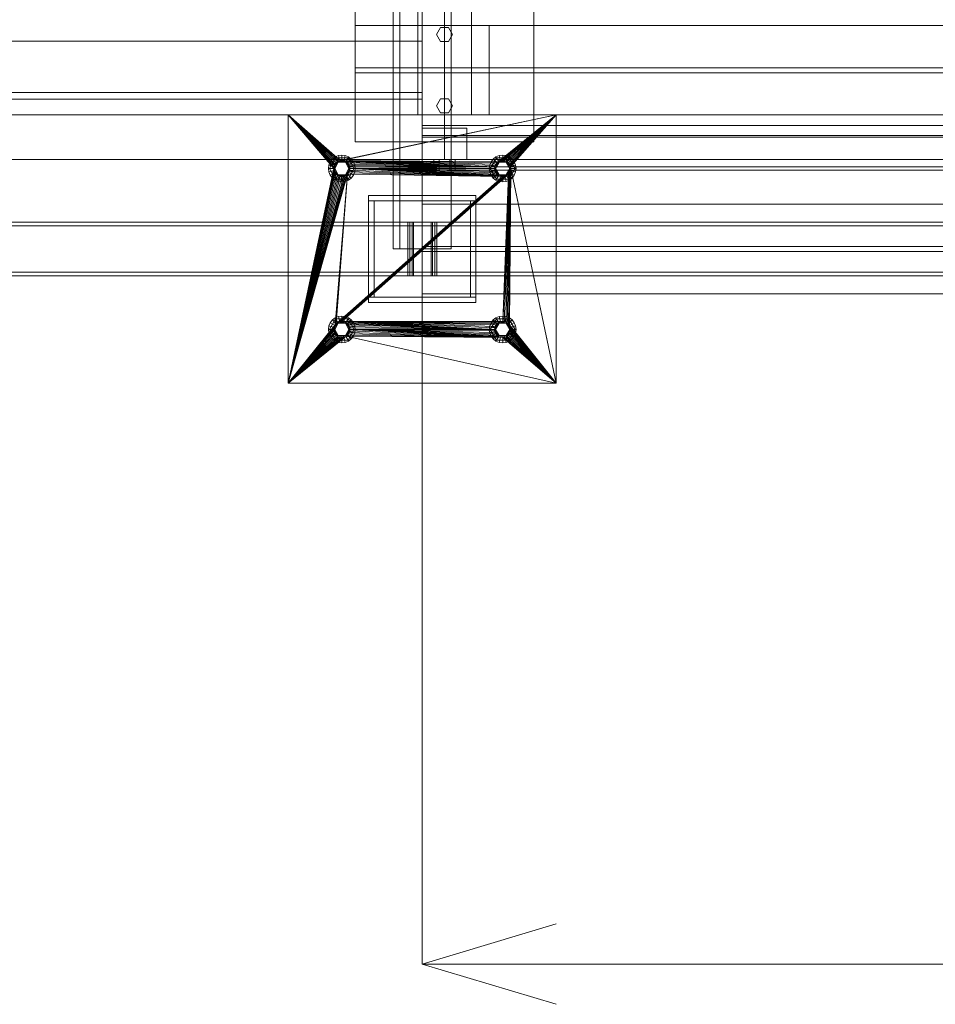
# Model space of a CAD drawing. Header units: millimetres. Extents: x -2233 to 61924, y -68080 to 6847.
# Tile 437 of 656: x 9358 to 10382, y -19595 to -18494. Entities that reach past the tile are written whole.
import ezdxf

# ---------------------------------------------------------------- set-up
doc = ezdxf.new("R2010")
doc.units = ezdxf.units.MM
doc.layers.add('COTAS_O', color=1, linetype='Continuous', lineweight=0)
doc.layers.add('superior_mezcladora', color=7, linetype='Continuous', lineweight=0)
doc.dimstyles.new('R19_100', dxfattribs={"dimtxt": 250, "dimasz": 150, "dimexe": 150, "dimexo": 80, "dimgap": 100, "dimtad": 1, "dimtih": 1, "dimtoh": 1, "dimdsep": 46, "dimcen": 0.09, "dimadec": 0, "dimazin": 0, "dimtfac": 1, "dimtdec": 4, "dimtofl": 0, "dimtmove": 0, "dimatfit": 3, "dimfxl": 1, "dimtolj": 1, "dimtzin": 0, "dimarcsym": 0})

# ---------------------------------------------------------------- blocks, each defined once
blk = doc.blocks.new('DIM_R27_40')
at = {"layer": 'COTAS_O'}
for p, q in [((9808.4, -18650), (9808.4, -19550)), ((16008.4, -18650), (16008.4, -19550)), ((9808.4, -19550), (9958.4, -19505)), ((16008.4, -19550), (15858.4, -19505)), ((9808.4, -19550), (16008.4, -19550)), ((9808.4, -19550), (9958.4, -19595)), ((16008.4, -19550), (15858.4, -19595))]:
    blk.add_line(p, q, dxfattribs=at)
blk.add_text('6200 O', height=250, dxfattribs=at).set_placement((12908.4, -19450))
blk = doc.blocks.new('DIM_R27_41')
at = {"layer": 'COTAS_O'}
for p, q in [((9108.4, -17350), (9063.4, -17500)), ((9808.4, -17350), (9108.4, -17350)), ((9108.4, -18650), (9108.4, -17350)), ((9108.4, -17350), (9153.4, -17500)), ((9108.4, -18650), (9063.4, -18500)), ((9108.4, -18650), (9153.4, -18500)), ((9808.4, -18650), (9108.4, -18650))]:
    blk.add_line(p, q, dxfattribs=at)
blk.add_text('1300 O', height=250, rotation=90, dxfattribs=at).set_placement((9008.4, -18000))

msp = doc.modelspace()

# ---------------------------------------------------------------- linework, layer by layer
at = {"layer": 'superior_mezcladora'}
for p, q in [((9775.881, -17250), (9775.881, -18750)), ((9783.381, -18750), (9783.381, -17250)), ((9840.881, -18750), (9840.881, -17250)), ((9808.381, -18650), (9808.381, -17350)), ((9833.381, -17350), (9833.381, -18650)), ((9808.381, -18625), (9808.381, -17375)), ((9833.381, -17375), (9833.381, -18625)), ((9803.381, -18600), (9803.381, -17400)), ((9808.381, -17400), (9808.381, -18600)), ((9863.381, -17400), (9863.381, -18600)), ((9733.381, -18630), (9733.381, -18470)), ((9933.381, -18470), (9933.381, -18630)), ((9733.381, -18600), (9733.381, -18500)), ((9733.381, -18500), (16053.381, -18500)), ((9783.381, -18600), (9783.381, -18500)), ((9783.381, -18500), (9883.381, -18500)), ((9824.381, -18510), (9828.881, -18502.206)), ((9828.881, -18502.206), (9837.881, -18502.206)), ((9837.881, -18502.206), (9842.381, -18510)), ((9883.381, -18500), (9883.381, -18600)), ((9828.881, -18517.794), (9824.381, -18510)), ((9842.381, -18510), (9837.881, -18517.794)), ((8358.381, -18517.5), (9808.381, -18517.5)), ((9808.381, -18517.5), (9808.381, -18582.5)), ((9837.881, -18517.794), (9828.881, -18517.794)), ((9733.381, -18552.8), (9733.381, -18547.2)), ((9733.381, -18547.2), (16053.381, -18547.2)), ((16053.381, -18552.8), (9733.381, -18552.8)), ((8358.381, -18575), (9808.381, -18575)), ((9808.381, -18575), (9808.381, -18582.5)), ((9824.381, -18590), (9828.881, -18582.206)), ((9828.881, -18582.206), (9837.881, -18582.206)), ((9837.881, -18582.206), (9842.381, -18590)), ((9808.381, -18582.5), (8358.381, -18582.5)), ((9828.881, -18597.794), (9824.381, -18590)), ((9842.381, -18590), (9837.881, -18597.794)), ((9808.381, -18600), (8358.381, -18600)), ((9658.381, -18900), (9658.381, -18600)), ((9658.381, -18600), (9709.381, -18660)), ((9658.381, -18600), (9709.554, -18658.244)), ((9658.381, -18600), (9710.067, -18656.556)), ((9658.381, -18600), (9710.898, -18655)), ((9658.381, -18600), (9712.018, -18653.636)), ((9658.381, -18600), (9713.381, -18652.517)), ((9658.381, -18600), (9714.937, -18651.685)), ((9658.381, -18600), (9716.626, -18651.173)), ((9658.381, -18600), (9958.381, -18600)), ((9958.381, -18600), (9716.626, -18651.173)), ((9958.381, -18600), (9718.381, -18651)), ((16053.381, -18600), (9733.381, -18600)), ((9883.381, -18600), (9783.381, -18600)), ((9863.381, -18600), (9803.381, -18600)), ((9837.881, -18597.794), (9828.881, -18597.794)), ((9958.381, -18600), (9893.381, -18652.517)), ((9958.381, -18600), (9894.937, -18651.685)), ((9958.381, -18600), (9896.626, -18651.173)), ((9958.381, -18600), (9898.381, -18651)), ((9958.381, -18600), (9900.137, -18651.173)), ((9958.381, -18600), (9901.826, -18651.685)), ((9958.381, -18600), (9903.382, -18652.517)), ((9958.381, -18600), (9904.745, -18653.636)), ((9958.381, -18600), (9905.865, -18655)), ((9958.381, -18600), (9906.696, -18656.556)), ((9958.381, -18600), (9907.209, -18658.244)), ((9958.381, -18600), (9958.381, -18900)), ((9808.381, -18662), (9808.381, -18612)), ((9808.381, -18612), (16008.381, -18612)), ((9808.381, -18650), (9808.381, -18615)), ((9808.381, -18615), (9858.381, -18615)), ((9858.381, -18615), (9858.381, -18650)), ((9808.381, -18658), (9808.381, -18623)), ((9808.381, -18623), (16008.381, -18623)), ((9808.381, -18650), (9808.381, -18625)), ((9808.381, -18625), (16008.381, -18625)), ((9833.381, -18625), (9808.381, -18625)), ((15408.381, -18625), (9833.381, -18625)), ((9933.381, -18630), (9733.381, -18630)), ((9711.456, -18648.006), (9704.531, -18660)), ((9710.881, -18647.01), (9707.775, -18649.393)), ((9714.499, -18645.511), (9710.881, -18647.01)), ((9713.881, -18652.206), (9710.881, -18647.01)), ((9725.306, -18648.006), (9711.456, -18648.006)), ((9714.381, -18653.072), (9711.456, -18648.006)), ((9718.381, -18645), (9714.499, -18645.511)), ((9716.052, -18651.307), (9714.499, -18645.511)), ((9722.264, -18645.511), (9718.381, -18645)), ((9718.381, -18651), (9718.381, -18645)), ((9720.711, -18651.307), (9722.264, -18645.511)), ((9725.881, -18647.01), (9722.264, -18645.511)), ((9722.381, -18653.072), (9725.306, -18648.006)), ((9722.881, -18652.206), (9725.881, -18647.01)), ((9732.231, -18660), (9725.306, -18648.006)), ((9728.988, -18649.393), (9725.881, -18647.01)), ((9891.456, -18648.006), (9884.531, -18660)), ((9890.881, -18647.01), (9887.775, -18649.393)), ((9894.499, -18645.511), (9890.881, -18647.01)), ((9893.881, -18652.206), (9890.881, -18647.01)), ((9905.306, -18648.006), (9891.456, -18648.006)), ((9894.381, -18653.072), (9891.456, -18648.006)), ((9898.381, -18645), (9894.499, -18645.511)), ((9896.052, -18651.307), (9894.499, -18645.511)), ((9902.264, -18645.511), (9898.381, -18645)), ((9898.381, -18651), (9898.381, -18645)), ((9900.711, -18651.307), (9902.264, -18645.511)), ((9905.881, -18647.01), (9902.264, -18645.511)), ((9902.381, -18653.072), (9905.306, -18648.006)), ((9902.881, -18652.206), (9905.881, -18647.01)), ((9912.231, -18660), (9905.306, -18648.006)), ((9908.988, -18649.393), (9905.881, -18647.01)), ((9703.893, -18656.118), (9703.381, -18660)), ((9705.391, -18652.5), (9703.893, -18656.118)), ((9709.688, -18657.671), (9703.893, -18656.118)), ((9707.775, -18649.393), (9705.391, -18652.5)), ((9710.587, -18655.5), (9705.391, -18652.5)), ((9712.018, -18653.636), (9707.775, -18649.393)), ((9709.381, -18660), (9709.688, -18657.671)), ((9709.554, -18658.244), (9709.381, -18660)), ((9710.067, -18656.556), (9709.554, -18658.244)), ((9709.688, -18657.671), (9710.587, -18655.5)), ((9710.898, -18655), (9710.067, -18656.556)), ((9710.381, -18660), (9714.381, -18653.072)), ((9710.381, -18660), (9710.654, -18657.929)), ((9710.587, -18655.5), (9712.018, -18653.636)), ((9710.654, -18657.929), (9711.453, -18656)), ((9712.018, -18653.636), (9710.898, -18655)), ((9711.453, -18656), (9712.725, -18654.343)), ((9712.018, -18653.636), (9713.881, -18652.206)), ((9713.381, -18652.517), (9712.018, -18653.636)), ((9712.725, -18654.343), (9714.381, -18653.072)), ((9714.937, -18651.685), (9713.381, -18652.517)), ((9713.881, -18652.206), (9716.052, -18651.307)), ((9714.381, -18653.072), (9716.311, -18652.273)), ((9714.381, -18653.072), (9722.381, -18653.072)), ((9716.626, -18651.173), (9714.937, -18651.685)), ((9716.052, -18651.307), (9718.381, -18651)), ((9716.311, -18652.273), (9718.381, -18652)), ((9718.381, -18651), (9716.626, -18651.173)), ((9720.137, -18651.173), (9718.381, -18651)), ((9718.381, -18651), (9889.554, -18658.244)), ((9718.381, -18651), (9890.067, -18656.556)), ((9718.381, -18651), (9890.898, -18655)), ((9718.381, -18651), (9892.018, -18653.636)), ((9718.381, -18651), (9893.381, -18652.517)), ((9718.381, -18651), (9720.711, -18651.307)), ((9718.381, -18652), (9720.452, -18652.273)), ((9721.826, -18651.685), (9720.137, -18651.173)), ((9720.137, -18651.173), (9889.554, -18658.244)), ((9720.452, -18652.273), (9722.381, -18653.072)), ((9720.711, -18651.307), (9722.881, -18652.206)), ((9723.382, -18652.517), (9721.826, -18651.685)), ((9721.826, -18651.685), (9889.554, -18658.244)), ((9722.381, -18653.072), (9724.038, -18654.343)), ((9722.381, -18653.072), (9726.381, -18660)), ((9722.881, -18652.206), (9724.745, -18653.636)), ((9724.745, -18653.636), (9723.382, -18652.517)), ((9723.382, -18652.517), (9889.554, -18658.244)), ((9724.038, -18654.343), (9725.31, -18656)), ((9724.745, -18653.636), (9728.988, -18649.393)), ((9725.865, -18655), (9724.745, -18653.636)), ((9724.745, -18653.636), (9889.554, -18658.244)), ((9724.745, -18653.636), (9726.176, -18655.5)), ((9725.31, -18656), (9726.109, -18657.929)), ((9726.696, -18656.556), (9725.865, -18655)), ((9725.865, -18655), (9889.554, -18658.244)), ((9726.109, -18657.929), (9726.381, -18660)), ((9726.176, -18655.5), (9731.372, -18652.5)), ((9726.176, -18655.5), (9727.075, -18657.671)), ((9727.209, -18658.244), (9726.696, -18656.556)), ((9726.696, -18656.556), (9889.554, -18658.244)), ((9727.075, -18657.671), (9732.87, -18656.118)), ((9727.075, -18657.671), (9727.381, -18660)), ((9727.381, -18660), (9727.209, -18658.244)), ((9727.209, -18658.244), (9889.554, -18658.244)), ((9727.381, -18660), (9889.554, -18658.244)), ((9731.372, -18652.5), (9728.988, -18649.393)), ((9732.87, -18656.118), (9731.372, -18652.5)), ((9733.381, -18660), (9732.87, -18656.118)), ((16008.381, -18650), (9808.381, -18650)), ((9833.381, -18650), (9808.381, -18650)), ((9858.381, -18650), (9808.381, -18650)), ((16008.381, -18658), (9808.381, -18658)), ((9827.381, -18650), (9821.381, -18650)), ((9821.381, -18662), (9821.381, -18650)), ((9839.381, -18650), (9827.381, -18650)), ((9827.381, -18662), (9827.381, -18650)), ((9845.381, -18650), (9839.381, -18650)), ((9839.381, -18662), (9839.381, -18650)), ((9845.381, -18650), (9845.381, -18662)), ((9883.893, -18656.118), (9883.381, -18660)), ((9885.391, -18652.5), (9883.893, -18656.118)), ((9889.688, -18657.671), (9883.893, -18656.118)), ((9887.775, -18649.393), (9885.391, -18652.5)), ((9890.587, -18655.5), (9885.391, -18652.5)), ((9892.018, -18653.636), (9887.775, -18649.393)), ((9889.381, -18660), (9889.688, -18657.671)), ((9889.554, -18658.244), (9889.381, -18660)), ((9890.067, -18656.556), (9889.554, -18658.244)), ((9889.688, -18657.671), (9890.587, -18655.5)), ((9890.898, -18655), (9890.067, -18656.556)), ((9890.381, -18660), (9894.381, -18653.072)), ((9890.381, -18660), (9890.654, -18657.929)), ((9890.587, -18655.5), (9892.018, -18653.636)), ((9890.654, -18657.929), (9891.453, -18656)), ((9892.018, -18653.636), (9890.898, -18655)), ((9891.453, -18656), (9892.725, -18654.343)), ((9892.018, -18653.636), (9893.881, -18652.206)), ((9893.381, -18652.517), (9892.018, -18653.636)), ((9892.725, -18654.343), (9894.381, -18653.072)), ((9894.937, -18651.685), (9893.381, -18652.517)), ((9893.881, -18652.206), (9896.052, -18651.307)), ((9894.381, -18653.072), (9896.311, -18652.273)), ((9894.381, -18653.072), (9902.381, -18653.072)), ((9896.626, -18651.173), (9894.937, -18651.685)), ((9896.052, -18651.307), (9898.381, -18651)), ((9896.311, -18652.273), (9898.381, -18652)), ((9898.381, -18651), (9896.626, -18651.173)), ((9900.137, -18651.173), (9898.381, -18651)), ((9898.381, -18651), (9900.711, -18651.307)), ((9898.381, -18652), (9900.452, -18652.273)), ((9901.826, -18651.685), (9900.137, -18651.173)), ((9900.452, -18652.273), (9902.381, -18653.072)), ((9900.711, -18651.307), (9902.881, -18652.206)), ((9903.382, -18652.517), (9901.826, -18651.685)), ((9902.381, -18653.072), (9904.038, -18654.343)), ((9902.381, -18653.072), (9906.381, -18660)), ((9902.881, -18652.206), (9904.745, -18653.636)), ((9904.745, -18653.636), (9903.382, -18652.517)), ((9904.038, -18654.343), (9905.31, -18656)), ((9904.745, -18653.636), (9908.988, -18649.393)), ((9905.865, -18655), (9904.745, -18653.636)), ((9904.745, -18653.636), (9906.176, -18655.5)), ((9905.31, -18656), (9906.109, -18657.929)), ((9906.696, -18656.556), (9905.865, -18655)), ((9906.109, -18657.929), (9906.381, -18660)), ((9906.176, -18655.5), (9911.372, -18652.5)), ((9906.176, -18655.5), (9907.075, -18657.671)), ((9907.209, -18658.244), (9906.696, -18656.556)), ((9907.075, -18657.671), (9912.87, -18656.118)), ((9907.075, -18657.671), (9907.381, -18660)), ((9958.381, -18900), (9907.209, -18658.244)), ((9907.381, -18660), (9907.209, -18658.244)), ((9911.372, -18652.5), (9908.988, -18649.393)), ((9912.87, -18656.118), (9911.372, -18652.5)), ((9913.381, -18660), (9912.87, -18656.118)), ((9658.381, -18900), (9709.381, -18660)), ((9709.554, -18661.756), (9658.381, -18900)), ((9710.067, -18663.444), (9658.381, -18900)), ((9710.898, -18665), (9658.381, -18900)), ((9712.018, -18666.364), (9658.381, -18900)), ((9724.745, -18666.364), (9658.381, -18900)), ((9713.381, -18667.483), (9658.381, -18900)), ((9723.382, -18667.483), (9658.381, -18900)), ((9714.937, -18668.315), (9658.381, -18900)), ((9721.826, -18668.315), (9658.381, -18900)), ((9716.626, -18668.827), (9658.381, -18900)), ((9720.137, -18668.827), (9658.381, -18900)), ((9718.381, -18669), (9658.381, -18900)), ((9709.381, -18660), (9703.381, -18660)), ((9703.381, -18660), (9703.893, -18663.882)), ((9709.688, -18662.329), (9703.893, -18663.882)), ((9703.893, -18663.882), (9705.391, -18667.5)), ((9710.381, -18660), (9704.531, -18660)), ((9704.531, -18660), (9711.456, -18671.994)), ((9710.587, -18664.5), (9705.391, -18667.5)), ((9705.391, -18667.5), (9707.775, -18670.607)), ((9712.018, -18666.364), (9707.775, -18670.607)), ((9709.381, -18660), (9709.554, -18661.756)), ((9709.688, -18662.329), (9709.381, -18660)), ((9709.554, -18661.756), (9710.067, -18663.444)), ((9710.587, -18664.5), (9709.688, -18662.329)), ((9710.067, -18663.444), (9710.898, -18665)), ((9710.654, -18662.071), (9710.381, -18660)), ((9714.381, -18666.928), (9710.381, -18660)), ((9712.018, -18666.364), (9710.587, -18664.5)), ((9711.453, -18664), (9710.654, -18662.071)), ((9713.881, -18667.794), (9710.881, -18672.99)), ((9710.898, -18665), (9712.018, -18666.364)), ((9724.745, -18666.364), (9710.898, -18835)), ((9712.725, -18665.657), (9711.453, -18664)), ((9714.381, -18666.928), (9711.456, -18671.994)), ((9712.018, -18666.364), (9713.381, -18667.483)), ((9724.745, -18666.364), (9712.018, -18833.636)), ((9904.745, -18666.364), (9712.018, -18833.636)), ((9713.881, -18667.794), (9712.018, -18666.364)), ((9903.382, -18667.483), (9712.018, -18833.636)), ((9901.826, -18668.315), (9712.018, -18833.636)), ((9900.137, -18668.827), (9712.018, -18833.636)), ((9898.381, -18669), (9712.018, -18833.636)), ((9714.381, -18666.928), (9712.725, -18665.657)), ((9904.745, -18666.364), (9713.381, -18832.517)), ((9713.381, -18667.483), (9714.937, -18668.315)), ((9716.052, -18668.693), (9713.881, -18667.794)), ((9716.311, -18667.727), (9714.381, -18666.928)), ((9722.381, -18666.928), (9714.381, -18666.928)), ((9716.052, -18668.693), (9714.499, -18674.489)), ((9904.745, -18666.364), (9714.937, -18831.685)), ((9714.937, -18668.315), (9716.626, -18668.827)), ((9718.381, -18669), (9716.052, -18668.693)), ((9718.381, -18668), (9716.311, -18667.727)), ((9904.745, -18666.364), (9716.626, -18831.173)), ((9716.626, -18668.827), (9718.381, -18669)), ((9904.745, -18666.364), (9718.381, -18831)), ((9720.452, -18667.727), (9718.381, -18668)), ((9720.711, -18668.693), (9718.381, -18669)), ((9718.381, -18669), (9720.137, -18668.827)), ((9718.381, -18669), (9718.381, -18675)), ((9720.137, -18668.827), (9721.826, -18668.315)), ((9722.381, -18666.928), (9720.452, -18667.727)), ((9722.881, -18667.794), (9720.711, -18668.693)), ((9720.711, -18668.693), (9722.264, -18674.489)), ((9721.826, -18668.315), (9723.382, -18667.483)), ((9726.381, -18660), (9722.381, -18666.928)), ((9724.038, -18665.657), (9722.381, -18666.928)), ((9722.381, -18666.928), (9725.306, -18671.994)), ((9724.745, -18666.364), (9722.881, -18667.794)), ((9722.881, -18667.794), (9725.881, -18672.99)), ((9723.382, -18667.483), (9724.745, -18666.364)), ((9725.31, -18664), (9724.038, -18665.657)), ((9726.176, -18664.5), (9724.745, -18666.364)), ((9724.745, -18666.364), (9725.865, -18665)), ((9898.381, -18669), (9724.745, -18666.364)), ((9724.745, -18666.364), (9728.988, -18670.607)), ((9725.306, -18671.994), (9732.231, -18660)), ((9726.109, -18662.071), (9725.31, -18664)), ((9725.865, -18665), (9726.696, -18663.444)), ((9898.381, -18669), (9725.865, -18665)), ((9726.381, -18660), (9726.109, -18662.071)), ((9727.075, -18662.329), (9726.176, -18664.5)), ((9726.176, -18664.5), (9731.372, -18667.5)), ((9732.231, -18660), (9726.381, -18660)), ((9726.696, -18663.444), (9727.209, -18661.756)), ((9898.381, -18669), (9726.696, -18663.444)), ((9727.381, -18660), (9727.075, -18662.329)), ((9727.075, -18662.329), (9732.87, -18663.882)), ((9727.209, -18661.756), (9727.381, -18660)), ((9898.381, -18669), (9727.209, -18661.756)), ((9889.381, -18660), (9727.381, -18660)), ((9889.554, -18661.756), (9727.381, -18660)), ((9890.067, -18663.444), (9727.381, -18660)), ((9890.898, -18665), (9727.381, -18660)), ((9892.018, -18666.364), (9727.381, -18660)), ((9893.381, -18667.483), (9727.381, -18660)), ((9894.937, -18668.315), (9727.381, -18660)), ((9896.626, -18668.827), (9727.381, -18660)), ((9898.381, -18669), (9727.381, -18660)), ((9733.381, -18660), (9727.381, -18660)), ((9728.988, -18670.607), (9731.372, -18667.5)), ((9731.372, -18667.5), (9732.87, -18663.882)), ((9732.87, -18663.882), (9733.381, -18660)), ((16008.381, -18662), (9808.381, -18662)), ((9827.381, -18662), (9821.381, -18662)), ((9839.381, -18662), (9827.381, -18662)), ((9839.381, -18662), (9845.381, -18662)), ((9889.381, -18660), (9883.381, -18660)), ((9883.381, -18660), (9883.893, -18663.882)), ((9889.688, -18662.329), (9883.893, -18663.882)), ((9883.893, -18663.882), (9885.391, -18667.5)), ((9890.381, -18660), (9884.531, -18660)), ((9884.531, -18660), (9891.456, -18671.994)), ((9890.587, -18664.5), (9885.391, -18667.5)), ((9885.391, -18667.5), (9887.775, -18670.607)), ((9892.018, -18666.364), (9887.775, -18670.607)), ((9889.381, -18660), (9889.554, -18661.756)), ((9889.688, -18662.329), (9889.381, -18660)), ((9889.554, -18661.756), (9890.067, -18663.444)), ((9890.587, -18664.5), (9889.688, -18662.329)), ((9890.067, -18663.444), (9890.898, -18665)), ((9890.654, -18662.071), (9890.381, -18660)), ((9894.381, -18666.928), (9890.381, -18660)), ((9892.018, -18666.364), (9890.587, -18664.5)), ((9891.453, -18664), (9890.654, -18662.071)), ((9893.881, -18667.794), (9890.881, -18672.99)), ((9890.898, -18665), (9892.018, -18666.364)), ((9892.725, -18665.657), (9891.453, -18664)), ((9894.381, -18666.928), (9891.456, -18671.994)), ((9892.018, -18666.364), (9893.381, -18667.483)), ((9893.881, -18667.794), (9892.018, -18666.364)), ((9894.381, -18666.928), (9892.725, -18665.657)), ((9893.381, -18667.483), (9894.937, -18668.315)), ((9896.052, -18668.693), (9893.881, -18667.794)), ((9896.311, -18667.727), (9894.381, -18666.928)), ((9902.381, -18666.928), (9894.381, -18666.928)), ((9896.052, -18668.693), (9894.499, -18674.489)), ((9894.937, -18668.315), (9896.626, -18668.827)), ((9898.381, -18669), (9896.052, -18668.693)), ((9898.381, -18668), (9896.311, -18667.727)), ((9896.626, -18668.827), (9898.381, -18669)), ((9907.381, -18660), (9898.381, -18831)), ((9907.209, -18661.756), (9898.381, -18831)), ((9906.696, -18663.444), (9898.381, -18831)), ((9905.865, -18665), (9898.381, -18831)), ((9904.745, -18666.364), (9898.381, -18831)), ((9900.452, -18667.727), (9898.381, -18668)), ((9900.711, -18668.693), (9898.381, -18669)), ((9898.381, -18669), (9900.137, -18668.827)), ((9898.381, -18669), (9898.381, -18675)), ((9907.381, -18660), (9900.137, -18831.173)), ((9900.137, -18668.827), (9901.826, -18668.315)), ((9902.381, -18666.928), (9900.452, -18667.727)), ((9902.881, -18667.794), (9900.711, -18668.693)), ((9900.711, -18668.693), (9902.264, -18674.489)), ((9901.826, -18831.685), (9907.381, -18660)), ((9901.826, -18668.315), (9903.382, -18667.483)), ((9906.381, -18660), (9902.381, -18666.928)), ((9904.038, -18665.657), (9902.381, -18666.928)), ((9902.381, -18666.928), (9905.306, -18671.994)), ((9904.745, -18666.364), (9902.881, -18667.794)), ((9902.881, -18667.794), (9905.881, -18672.99)), ((9903.382, -18832.517), (9907.381, -18660)), ((9903.382, -18667.483), (9904.745, -18666.364)), ((9905.31, -18664), (9904.038, -18665.657)), ((9904.745, -18833.636), (9907.381, -18660)), ((9906.176, -18664.5), (9904.745, -18666.364)), ((9904.745, -18666.364), (9905.865, -18665)), ((9904.745, -18666.364), (9908.988, -18670.607)), ((9905.306, -18671.994), (9912.231, -18660)), ((9906.109, -18662.071), (9905.31, -18664)), ((9905.865, -18835), (9907.381, -18660)), ((9905.865, -18665), (9906.696, -18663.444)), ((9906.381, -18660), (9906.109, -18662.071)), ((9907.075, -18662.329), (9906.176, -18664.5)), ((9906.176, -18664.5), (9911.372, -18667.5)), ((9912.231, -18660), (9906.381, -18660)), ((9906.696, -18663.444), (9907.209, -18661.756)), ((9907.381, -18660), (9907.075, -18662.329)), ((9907.075, -18662.329), (9912.87, -18663.882)), ((9907.209, -18661.756), (9907.381, -18660)), ((9958.381, -18900), (9907.381, -18660)), ((9913.381, -18660), (9907.381, -18660)), ((9908.988, -18670.607), (9911.372, -18667.5)), ((9911.372, -18667.5), (9912.87, -18663.882)), ((9912.87, -18663.882), (9913.381, -18660)), ((9707.775, -18670.607), (9710.881, -18672.99)), ((9710.881, -18672.99), (9714.499, -18674.489)), ((9711.456, -18671.994), (9725.306, -18671.994)), ((9714.499, -18674.489), (9718.381, -18675)), ((9718.381, -18675), (9722.264, -18674.489)), ((9722.264, -18674.489), (9725.881, -18672.99)), ((9725.881, -18672.99), (9728.988, -18670.607)), ((9887.775, -18670.607), (9890.881, -18672.99)), ((9890.881, -18672.99), (9894.499, -18674.489)), ((9891.456, -18671.994), (9905.306, -18671.994)), ((9894.499, -18674.489), (9898.381, -18675)), ((9898.381, -18675), (9902.264, -18674.489)), ((9902.264, -18674.489), (9905.881, -18672.99)), ((9905.881, -18672.99), (9908.988, -18670.607)), ((9748.381, -18696), (9748.381, -18690)), ((9748.381, -18690), (9868.381, -18690)), ((9868.381, -18690), (9868.381, -18696)), ((9868.381, -18696), (9748.381, -18696)), ((9748.381, -18804), (9748.381, -18696)), ((9748.381, -18696), (9754.381, -18696)), ((9754.381, -18696), (9754.381, -18804)), ((9808.381, -18800), (9808.381, -18700)), ((9808.381, -18700), (16008.381, -18700)), ((9862.381, -18804), (9862.381, -18696)), ((9862.381, -18696), (9868.381, -18696)), ((9868.381, -18696), (9868.381, -18804)), ((9792.183, -18720), (8467.183, -18720)), ((8469.343, -18720), (9794.343, -18720)), ((8469.343, -18724), (9794.343, -18724)), ((9822.42, -18720), (8497.42, -18720)), ((9822.42, -18724), (8497.42, -18724)), ((8499.58, -18720), (9824.58, -18720)), ((9792.183, -18780), (9792.183, -18720)), ((9792.183, -18720), (9794.343, -18720)), ((9794.343, -18720), (9794.343, -18780)), ((9794.343, -18724), (9794.343, -18720)), ((9794.343, -18720), (9822.42, -18720)), ((9822.42, -18724), (9794.343, -18724)), ((11863.637, -18720), (9796.97, -18720)), ((9796.97, -18720), (9796.97, -18780)), ((9798.492, -18720), (9796.97, -18720)), ((9798.492, -18780), (9798.492, -18720)), ((9798.492, -18720), (11865.158, -18720)), ((9798.492, -18720), (9798.492, -18724)), ((9818.271, -18720), (9798.492, -18720)), ((9798.492, -18724), (11865.158, -18724)), ((9798.492, -18724), (9818.271, -18724)), ((11884.938, -18720), (9818.271, -18720)), ((9818.271, -18720), (9818.271, -18780)), ((9819.793, -18720), (9818.271, -18720)), ((9818.271, -18724), (9818.271, -18720)), ((11884.938, -18724), (9818.271, -18724)), ((9819.793, -18780), (9819.793, -18720)), ((9819.793, -18720), (11886.459, -18720)), ((9822.42, -18780), (9822.42, -18720)), ((9822.42, -18720), (9824.58, -18720)), ((9822.42, -18720), (9822.42, -18724)), ((9824.58, -18720), (9824.58, -18780)), ((9808.381, -18752.8), (9808.381, -18747.2)), ((9808.381, -18747.2), (16008.381, -18747.2)), ((9775.881, -18750), (9840.881, -18750)), ((9775.881, -18750), (9783.381, -18750)), ((16008.381, -18752.8), (9808.381, -18752.8)), ((8467.183, -18780), (9792.183, -18780)), ((9794.343, -18776), (8469.343, -18776)), ((9794.343, -18780), (8469.343, -18780)), ((8497.42, -18776), (9822.42, -18776)), ((8497.42, -18780), (9822.42, -18780)), ((9824.58, -18780), (8499.58, -18780)), ((9794.343, -18780), (9792.183, -18780)), ((9794.343, -18780), (9794.343, -18776)), ((9794.343, -18776), (9822.42, -18776)), ((9822.42, -18780), (9794.343, -18780)), ((9796.97, -18780), (11863.637, -18780)), ((9796.97, -18780), (9798.492, -18780)), ((11865.158, -18776), (9798.492, -18776)), ((9798.492, -18776), (9798.492, -18780)), ((9818.271, -18776), (9798.492, -18776)), ((11865.158, -18780), (9798.492, -18780)), ((9798.492, -18780), (9818.271, -18780)), ((9818.271, -18780), (9818.271, -18776)), ((9818.271, -18776), (11884.938, -18776)), ((9818.271, -18780), (11884.938, -18780)), ((9818.271, -18780), (9819.793, -18780)), ((11886.459, -18780), (9819.793, -18780)), ((9822.42, -18776), (9822.42, -18780)), ((9824.58, -18780), (9822.42, -18780)), ((16008.381, -18800), (9808.381, -18800)), ((9748.381, -18810), (9748.381, -18804)), ((9748.381, -18804), (9868.381, -18804)), ((9754.381, -18804), (9748.381, -18804)), ((9868.381, -18810), (9748.381, -18810)), ((9868.381, -18804), (9862.381, -18804)), ((9868.381, -18804), (9868.381, -18810)), ((9658.381, -18900), (9710.898, -18835)), ((9705.391, -18832.5), (9703.893, -18836.118)), ((9711.456, -18828.006), (9704.531, -18840)), ((9707.775, -18829.393), (9705.391, -18832.5)), ((9710.587, -18835.5), (9705.391, -18832.5)), ((9710.881, -18827.01), (9707.775, -18829.393)), ((9712.018, -18833.636), (9707.775, -18829.393)), ((9709.688, -18837.671), (9710.587, -18835.5)), ((9710.898, -18835), (9710.067, -18836.556)), ((9710.381, -18840), (9714.381, -18833.072)), ((9710.587, -18835.5), (9712.018, -18833.636)), ((9714.499, -18825.511), (9710.881, -18827.01)), ((9713.881, -18832.206), (9710.881, -18827.01)), ((9712.018, -18833.636), (9710.898, -18835)), ((9711.453, -18836), (9712.725, -18834.343)), ((9725.306, -18828.006), (9711.456, -18828.006)), ((9714.381, -18833.072), (9711.456, -18828.006)), ((9712.018, -18833.636), (9713.881, -18832.206)), ((9713.381, -18832.517), (9712.018, -18833.636)), ((9712.725, -18834.343), (9714.381, -18833.072)), ((9714.937, -18831.685), (9713.381, -18832.517)), ((9713.881, -18832.206), (9716.052, -18831.307)), ((9714.381, -18833.072), (9716.311, -18832.273)), ((9714.381, -18833.072), (9722.381, -18833.072)), ((9718.381, -18825), (9714.499, -18825.511)), ((9716.052, -18831.307), (9714.499, -18825.511)), ((9716.626, -18831.173), (9714.937, -18831.685)), ((9716.052, -18831.307), (9718.381, -18831)), ((9716.311, -18832.273), (9718.381, -18832)), ((9718.381, -18831), (9716.626, -18831.173)), ((9722.264, -18825.511), (9718.381, -18825)), ((9718.381, -18831), (9718.381, -18825)), ((9720.137, -18831.173), (9718.381, -18831)), ((9718.381, -18831), (9889.381, -18840)), ((9718.381, -18831), (9889.554, -18838.244)), ((9718.381, -18831), (9890.067, -18836.556)), ((9718.381, -18831), (9890.898, -18835)), ((9718.381, -18831), (9892.018, -18833.636)), ((9718.381, -18831), (9893.381, -18832.517)), ((9718.381, -18831), (9894.937, -18831.685)), ((9718.381, -18831), (9896.626, -18831.173)), ((9718.381, -18831), (9898.381, -18831)), ((9718.381, -18831), (9720.711, -18831.307)), ((9718.381, -18832), (9720.452, -18832.273)), ((9721.826, -18831.685), (9720.137, -18831.173)), ((9720.137, -18831.173), (9889.381, -18840)), ((9720.452, -18832.273), (9722.381, -18833.072)), ((9720.711, -18831.307), (9722.264, -18825.511)), ((9720.711, -18831.307), (9722.881, -18832.206)), ((9723.382, -18832.517), (9721.826, -18831.685)), ((9721.826, -18831.685), (9889.381, -18840)), ((9725.881, -18827.01), (9722.264, -18825.511)), ((9722.381, -18833.072), (9725.306, -18828.006)), ((9722.381, -18833.072), (9724.038, -18834.343)), ((9722.381, -18833.072), (9726.381, -18840)), ((9722.881, -18832.206), (9725.881, -18827.01)), ((9722.881, -18832.206), (9724.745, -18833.636)), ((9724.745, -18833.636), (9723.382, -18832.517)), ((9723.382, -18832.517), (9889.381, -18840)), ((9724.038, -18834.343), (9725.31, -18836)), ((9724.745, -18833.636), (9728.988, -18829.393)), ((9725.865, -18835), (9724.745, -18833.636)), ((9724.745, -18833.636), (9889.381, -18840)), ((9724.745, -18833.636), (9726.176, -18835.5)), ((9732.231, -18840), (9725.306, -18828.006)), ((9726.696, -18836.556), (9725.865, -18835)), ((9725.865, -18835), (9889.381, -18840)), ((9728.988, -18829.393), (9725.881, -18827.01)), ((9726.176, -18835.5), (9731.372, -18832.5)), ((9726.176, -18835.5), (9727.075, -18837.671)), ((9731.372, -18832.5), (9728.988, -18829.393)), ((9732.87, -18836.118), (9731.372, -18832.5)), ((9885.391, -18832.5), (9883.893, -18836.118)), ((9891.456, -18828.006), (9884.531, -18840)), ((9887.775, -18829.393), (9885.391, -18832.5)), ((9890.587, -18835.5), (9885.391, -18832.5)), ((9890.881, -18827.01), (9887.775, -18829.393)), ((9892.018, -18833.636), (9887.775, -18829.393)), ((9889.688, -18837.671), (9890.587, -18835.5)), ((9890.898, -18835), (9890.067, -18836.556)), ((9890.381, -18840), (9894.381, -18833.072)), ((9890.587, -18835.5), (9892.018, -18833.636)), ((9894.499, -18825.511), (9890.881, -18827.01)), ((9893.881, -18832.206), (9890.881, -18827.01)), ((9892.018, -18833.636), (9890.898, -18835)), ((9891.453, -18836), (9892.725, -18834.343)), ((9905.306, -18828.006), (9891.456, -18828.006)), ((9894.381, -18833.072), (9891.456, -18828.006)), ((9892.018, -18833.636), (9893.881, -18832.206)), ((9893.381, -18832.517), (9892.018, -18833.636)), ((9892.725, -18834.343), (9894.381, -18833.072)), ((9894.937, -18831.685), (9893.381, -18832.517)), ((9893.881, -18832.206), (9896.052, -18831.307)), ((9894.381, -18833.072), (9896.311, -18832.273)), ((9894.381, -18833.072), (9902.381, -18833.072)), ((9898.381, -18825), (9894.499, -18825.511)), ((9896.052, -18831.307), (9894.499, -18825.511)), ((9896.626, -18831.173), (9894.937, -18831.685)), ((9896.052, -18831.307), (9898.381, -18831)), ((9896.311, -18832.273), (9898.381, -18832)), ((9898.381, -18831), (9896.626, -18831.173)), ((9902.264, -18825.511), (9898.381, -18825)), ((9898.381, -18831), (9898.381, -18825)), ((9900.137, -18831.173), (9898.381, -18831)), ((9898.381, -18831), (9900.711, -18831.307)), ((9898.381, -18832), (9900.452, -18832.273)), ((9901.826, -18831.685), (9900.137, -18831.173)), ((9900.452, -18832.273), (9902.381, -18833.072)), ((9900.711, -18831.307), (9902.264, -18825.511)), ((9900.711, -18831.307), (9902.881, -18832.206)), ((9903.382, -18832.517), (9901.826, -18831.685)), ((9905.881, -18827.01), (9902.264, -18825.511)), ((9902.381, -18833.072), (9905.306, -18828.006)), ((9902.381, -18833.072), (9904.038, -18834.343)), ((9902.381, -18833.072), (9906.381, -18840)), ((9902.881, -18832.206), (9905.881, -18827.01)), ((9902.881, -18832.206), (9904.745, -18833.636)), ((9904.745, -18833.636), (9903.382, -18832.517)), ((9904.038, -18834.343), (9905.31, -18836)), ((9904.745, -18833.636), (9908.988, -18829.393)), ((9905.865, -18835), (9904.745, -18833.636)), ((9904.745, -18833.636), (9906.176, -18835.5)), ((9912.231, -18840), (9905.306, -18828.006)), ((9906.696, -18836.556), (9905.865, -18835)), ((9905.865, -18835), (9958.381, -18900)), ((9908.988, -18829.393), (9905.881, -18827.01)), ((9906.176, -18835.5), (9911.372, -18832.5)), ((9906.176, -18835.5), (9907.075, -18837.671)), ((9911.372, -18832.5), (9908.988, -18829.393)), ((9912.87, -18836.118), (9911.372, -18832.5)), ((9658.381, -18900), (9710.067, -18836.556)), ((9658.381, -18900), (9709.554, -18838.244)), ((9709.381, -18840), (9658.381, -18900)), ((9709.554, -18841.756), (9658.381, -18900)), ((9710.067, -18843.444), (9658.381, -18900)), ((9710.898, -18845), (9658.381, -18900)), ((9712.018, -18846.364), (9658.381, -18900)), ((9703.893, -18836.118), (9703.381, -18840)), ((9709.381, -18840), (9703.381, -18840)), ((9703.381, -18840), (9703.893, -18843.882)), ((9709.688, -18837.671), (9703.893, -18836.118)), ((9709.688, -18842.329), (9703.893, -18843.882)), ((9703.893, -18843.882), (9705.391, -18847.5)), ((9710.381, -18840), (9704.531, -18840)), ((9704.531, -18840), (9711.456, -18851.994)), ((9710.587, -18844.5), (9705.391, -18847.5)), ((9712.018, -18846.364), (9707.775, -18850.607)), ((9709.381, -18840), (9709.688, -18837.671)), ((9709.554, -18838.244), (9709.381, -18840)), ((9709.381, -18840), (9709.554, -18841.756)), ((9709.688, -18842.329), (9709.381, -18840)), ((9710.067, -18836.556), (9709.554, -18838.244)), ((9709.554, -18841.756), (9710.067, -18843.444)), ((9710.587, -18844.5), (9709.688, -18842.329)), ((9710.067, -18843.444), (9710.898, -18845)), ((9710.381, -18840), (9710.654, -18837.929)), ((9710.654, -18842.071), (9710.381, -18840)), ((9714.381, -18846.928), (9710.381, -18840)), ((9712.018, -18846.364), (9710.587, -18844.5)), ((9710.654, -18837.929), (9711.453, -18836)), ((9711.453, -18844), (9710.654, -18842.071)), ((9710.898, -18845), (9712.018, -18846.364)), ((9712.725, -18845.657), (9711.453, -18844)), ((9712.018, -18846.364), (9713.381, -18847.483)), ((9713.881, -18847.794), (9712.018, -18846.364)), ((9714.381, -18846.928), (9712.725, -18845.657)), ((9726.381, -18840), (9722.381, -18846.928)), ((9724.038, -18845.657), (9722.381, -18846.928)), ((9724.745, -18846.364), (9722.881, -18847.794)), ((9723.382, -18847.483), (9724.745, -18846.364)), ((9725.31, -18844), (9724.038, -18845.657)), ((9726.176, -18844.5), (9724.745, -18846.364)), ((9724.745, -18846.364), (9725.865, -18845)), ((9898.381, -18849), (9724.745, -18846.364)), ((9724.745, -18846.364), (9728.988, -18850.607)), ((9725.306, -18851.994), (9732.231, -18840)), ((9725.31, -18836), (9726.109, -18837.929)), ((9726.109, -18842.071), (9725.31, -18844)), ((9725.865, -18845), (9726.696, -18843.444)), ((9898.381, -18849), (9725.865, -18845)), ((9726.109, -18837.929), (9726.381, -18840)), ((9726.381, -18840), (9726.109, -18842.071)), ((9727.075, -18842.329), (9726.176, -18844.5)), ((9726.176, -18844.5), (9731.372, -18847.5)), ((9732.231, -18840), (9726.381, -18840)), ((9727.209, -18838.244), (9726.696, -18836.556)), ((9726.696, -18836.556), (9889.381, -18840)), ((9726.696, -18843.444), (9727.209, -18841.756)), ((9898.381, -18849), (9726.696, -18843.444)), ((9727.075, -18837.671), (9732.87, -18836.118)), ((9727.075, -18837.671), (9727.381, -18840)), ((9727.381, -18840), (9727.075, -18842.329)), ((9727.075, -18842.329), (9732.87, -18843.882)), ((9727.381, -18840), (9727.209, -18838.244)), ((9727.209, -18838.244), (9889.381, -18840)), ((9727.209, -18841.756), (9727.381, -18840)), ((9898.381, -18849), (9727.209, -18841.756)), ((9889.381, -18840), (9727.381, -18840)), ((9889.554, -18841.756), (9727.381, -18840)), ((9890.067, -18843.444), (9727.381, -18840)), ((9890.898, -18845), (9727.381, -18840)), ((9892.018, -18846.364), (9727.381, -18840)), ((9893.381, -18847.483), (9727.381, -18840)), ((9894.937, -18848.315), (9727.381, -18840)), ((9896.626, -18848.827), (9727.381, -18840)), ((9898.381, -18849), (9727.381, -18840)), ((9733.381, -18840), (9727.381, -18840)), ((9731.372, -18847.5), (9732.87, -18843.882)), ((9733.381, -18840), (9732.87, -18836.118)), ((9732.87, -18843.882), (9733.381, -18840)), ((9883.893, -18836.118), (9883.381, -18840)), ((9889.381, -18840), (9883.381, -18840)), ((9883.381, -18840), (9883.893, -18843.882)), ((9889.688, -18837.671), (9883.893, -18836.118)), ((9889.688, -18842.329), (9883.893, -18843.882)), ((9883.893, -18843.882), (9885.391, -18847.5)), ((9890.381, -18840), (9884.531, -18840)), ((9884.531, -18840), (9891.456, -18851.994)), ((9890.587, -18844.5), (9885.391, -18847.5)), ((9892.018, -18846.364), (9887.775, -18850.607)), ((9889.381, -18840), (9889.688, -18837.671)), ((9889.554, -18838.244), (9889.381, -18840)), ((9889.381, -18840), (9889.554, -18841.756)), ((9889.688, -18842.329), (9889.381, -18840)), ((9890.067, -18836.556), (9889.554, -18838.244)), ((9889.554, -18841.756), (9890.067, -18843.444)), ((9890.587, -18844.5), (9889.688, -18842.329)), ((9890.067, -18843.444), (9890.898, -18845)), ((9890.381, -18840), (9890.654, -18837.929)), ((9890.654, -18842.071), (9890.381, -18840)), ((9894.381, -18846.928), (9890.381, -18840)), ((9892.018, -18846.364), (9890.587, -18844.5)), ((9890.654, -18837.929), (9891.453, -18836)), ((9891.453, -18844), (9890.654, -18842.071)), ((9890.898, -18845), (9892.018, -18846.364)), ((9892.725, -18845.657), (9891.453, -18844)), ((9892.018, -18846.364), (9893.381, -18847.483)), ((9893.881, -18847.794), (9892.018, -18846.364)), ((9894.381, -18846.928), (9892.725, -18845.657)), ((9906.381, -18840), (9902.381, -18846.928)), ((9904.038, -18845.657), (9902.381, -18846.928)), ((9904.745, -18846.364), (9902.881, -18847.794)), ((9903.382, -18847.483), (9904.745, -18846.364)), ((9905.31, -18844), (9904.038, -18845.657)), ((9906.176, -18844.5), (9904.745, -18846.364)), ((9904.745, -18846.364), (9905.865, -18845)), ((9904.745, -18846.364), (9958.381, -18900)), ((9904.745, -18846.364), (9908.988, -18850.607)), ((9905.306, -18851.994), (9912.231, -18840)), ((9905.31, -18836), (9906.109, -18837.929)), ((9906.109, -18842.071), (9905.31, -18844)), ((9905.865, -18845), (9906.696, -18843.444)), ((9905.865, -18845), (9958.381, -18900)), ((9906.109, -18837.929), (9906.381, -18840)), ((9906.381, -18840), (9906.109, -18842.071)), ((9907.075, -18842.329), (9906.176, -18844.5)), ((9906.176, -18844.5), (9911.372, -18847.5)), ((9912.231, -18840), (9906.381, -18840)), ((9907.209, -18838.244), (9906.696, -18836.556)), ((9906.696, -18836.556), (9958.381, -18900)), ((9906.696, -18843.444), (9907.209, -18841.756)), ((9906.696, -18843.444), (9958.381, -18900)), ((9907.075, -18837.671), (9912.87, -18836.118)), ((9907.075, -18837.671), (9907.381, -18840)), ((9907.381, -18840), (9907.075, -18842.329)), ((9907.075, -18842.329), (9912.87, -18843.882)), ((9907.381, -18840), (9907.209, -18838.244)), ((9907.209, -18838.244), (9958.381, -18900)), ((9907.209, -18841.756), (9907.381, -18840)), ((9907.209, -18841.756), (9958.381, -18900)), ((9907.381, -18840), (9958.381, -18900)), ((9913.381, -18840), (9907.381, -18840)), ((9911.372, -18847.5), (9912.87, -18843.882)), ((9913.381, -18840), (9912.87, -18836.118)), ((9912.87, -18843.882), (9913.381, -18840)), ((9713.381, -18847.483), (9658.381, -18900)), ((9723.382, -18847.483), (9658.381, -18900)), ((9714.937, -18848.315), (9658.381, -18900)), ((9721.826, -18848.315), (9658.381, -18900)), ((9716.626, -18848.827), (9658.381, -18900)), ((9720.137, -18848.827), (9658.381, -18900)), ((9718.381, -18849), (9658.381, -18900)), ((9705.391, -18847.5), (9707.775, -18850.607)), ((9707.775, -18850.607), (9710.881, -18852.99)), ((9713.881, -18847.794), (9710.881, -18852.99)), ((9710.881, -18852.99), (9714.499, -18854.489)), ((9714.381, -18846.928), (9711.456, -18851.994)), ((9711.456, -18851.994), (9725.306, -18851.994)), ((9713.381, -18847.483), (9714.937, -18848.315)), ((9716.052, -18848.693), (9713.881, -18847.794)), ((9716.311, -18847.727), (9714.381, -18846.928)), ((9722.381, -18846.928), (9714.381, -18846.928)), ((9716.052, -18848.693), (9714.499, -18854.489)), ((9714.499, -18854.489), (9718.381, -18855)), ((9714.937, -18848.315), (9716.626, -18848.827)), ((9718.381, -18849), (9716.052, -18848.693)), ((9718.381, -18848), (9716.311, -18847.727)), ((9716.626, -18848.827), (9718.381, -18849)), ((9720.452, -18847.727), (9718.381, -18848)), ((9720.711, -18848.693), (9718.381, -18849)), ((9718.381, -18849), (9720.137, -18848.827)), ((9718.381, -18849), (9718.381, -18855)), ((9718.381, -18855), (9722.264, -18854.489)), ((9720.137, -18848.827), (9721.826, -18848.315)), ((9722.381, -18846.928), (9720.452, -18847.727)), ((9722.881, -18847.794), (9720.711, -18848.693)), ((9720.711, -18848.693), (9722.264, -18854.489)), ((9721.826, -18848.315), (9723.382, -18847.483)), ((9722.264, -18854.489), (9725.881, -18852.99)), ((9722.381, -18846.928), (9725.306, -18851.994)), ((9722.881, -18847.794), (9725.881, -18852.99)), ((9723.382, -18847.483), (9958.381, -18900)), ((9898.381, -18849), (9723.382, -18847.483)), ((9725.881, -18852.99), (9728.988, -18850.607)), ((9728.988, -18850.607), (9731.372, -18847.5)), ((9885.391, -18847.5), (9887.775, -18850.607)), ((9887.775, -18850.607), (9890.881, -18852.99)), ((9893.881, -18847.794), (9890.881, -18852.99)), ((9890.881, -18852.99), (9894.499, -18854.489)), ((9894.381, -18846.928), (9891.456, -18851.994)), ((9891.456, -18851.994), (9905.306, -18851.994)), ((9893.381, -18847.483), (9894.937, -18848.315)), ((9896.052, -18848.693), (9893.881, -18847.794)), ((9896.311, -18847.727), (9894.381, -18846.928)), ((9902.381, -18846.928), (9894.381, -18846.928)), ((9896.052, -18848.693), (9894.499, -18854.489)), ((9894.499, -18854.489), (9898.381, -18855)), ((9894.937, -18848.315), (9896.626, -18848.827)), ((9898.381, -18849), (9896.052, -18848.693)), ((9898.381, -18848), (9896.311, -18847.727)), ((9896.626, -18848.827), (9898.381, -18849)), ((9900.452, -18847.727), (9898.381, -18848)), ((9900.711, -18848.693), (9898.381, -18849)), ((9898.381, -18849), (9900.137, -18848.827)), ((9898.381, -18849), (9958.381, -18900)), ((9898.381, -18849), (9898.381, -18855)), ((9898.381, -18855), (9902.264, -18854.489)), ((9900.137, -18848.827), (9901.826, -18848.315)), ((9900.137, -18848.827), (9958.381, -18900)), ((9902.381, -18846.928), (9900.452, -18847.727)), ((9902.881, -18847.794), (9900.711, -18848.693)), ((9900.711, -18848.693), (9902.264, -18854.489)), ((9901.826, -18848.315), (9903.382, -18847.483)), ((9901.826, -18848.315), (9958.381, -18900)), ((9902.264, -18854.489), (9905.881, -18852.99)), ((9902.381, -18846.928), (9905.306, -18851.994)), ((9902.881, -18847.794), (9905.881, -18852.99)), ((9903.382, -18847.483), (9958.381, -18900)), ((9905.881, -18852.99), (9908.988, -18850.607)), ((9908.988, -18850.607), (9911.372, -18847.5)), ((9958.381, -18900), (9658.381, -18900))]:
    msp.add_line(p, q, dxfattribs=at)

# ---------------------------------------------------------------- dimensions: what is measured, and where the dimension line sits
at = {"layer": 'COTAS_O'}
for p2, distance, picture, middle in [((9808.381, -17350), 700, 'DIM_R27_41', (9108.381, -18000)), ((16008.381, -18650), -900, 'DIM_R27_40', (12908.381, -19550))]:
    dim = msp.add_aligned_dim(p1=(9808.381, -18650), p2=p2, distance=distance, text='<> O', dimstyle='R19_100', dxfattribs=at)
    dim.commit()
    dim.dimension.update_dxf_attribs({"geometry": picture, "text_midpoint": middle})

doc.saveas('drawing.dxf')
